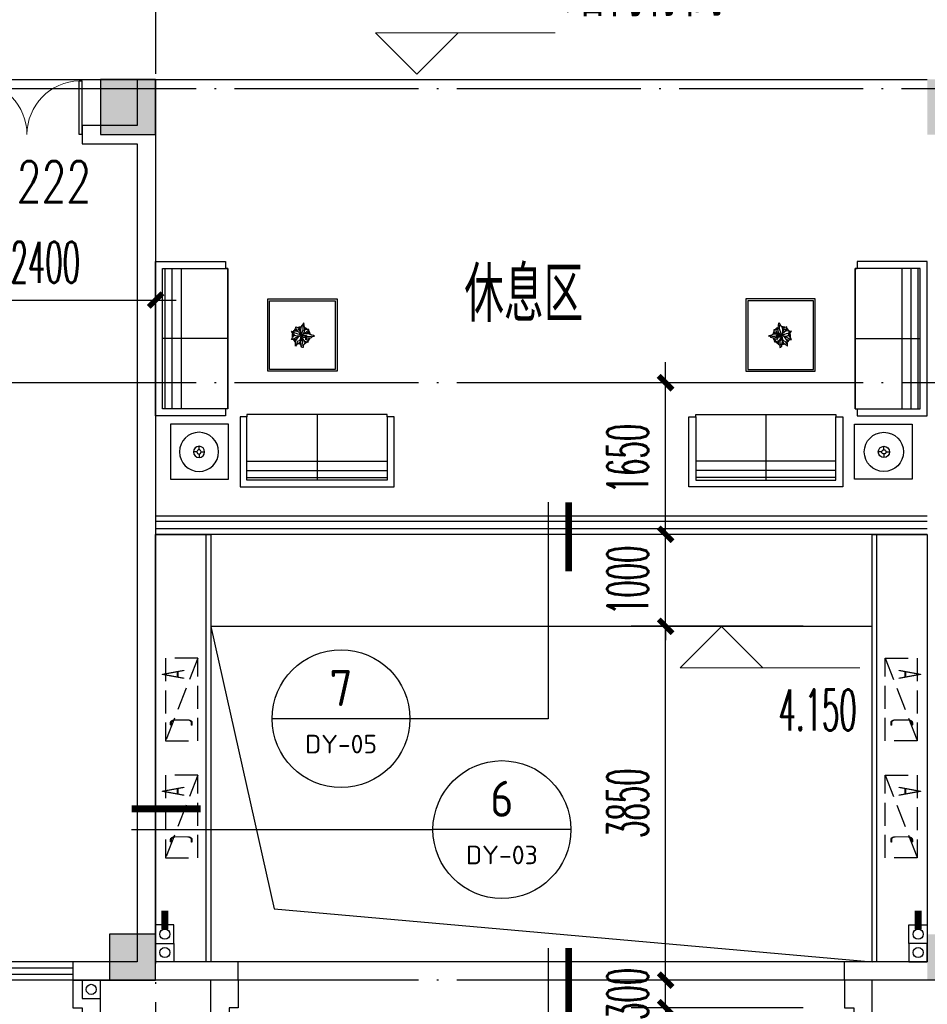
# Model space of a CAD drawing. Extents: x 1779708 to 7299578, y -1121471 to 88434.
# Tile 263 of 656: x 4481338 to 4491217, y -974106 to -963393. Entities that reach past the tile are written whole.
import ezdxf
from ezdxf.enums import TextEntityAlignment as Align

# ---------------------------------------------------------------- set-up
doc = ezdxf.new("R2010")
doc.units = 0
doc.header["$LTSCALE"] = 1000
doc.header["$MEASUREMENT"] = 0
doc.linetypes.add('DASH', pattern=[0.35, 0.25, -0.1])
doc.linetypes.add('DOTE', pattern=[2.42, 2, -0.2, 0.02, -0.2])
doc.layers.get('0').update_dxf_attribs({"linetype": 'CONTINUOUS'})
doc.layers.get('Defpoints').update_dxf_attribs({"linetype": 'CONTINUOUS'})
for name, color, linetype in [('11111111111111111111111111111', 50, 'DASH'), ('DIM_IDEN', 3, 'CONTINUOUS'), ('DIM_污水', 3, 'CONTINUOUS'), ('DOTE', 1, 'DOTE'), ('FUR', 9, 'CONTINUOUS'), ('P_PS_DIM', 1, 'CONTINUOUS'), ('PIPE-雨水', 4, 'CONTINUOUS'), ('PUB_DIM', 3, 'CONTINUOUS'), ('PUB_TEXT', 7, 'CONTINUOUS'), ('SPACE', 7, 'CONTINUOUS'), ('WALL', 255, 'CONTINUOUS'), ('WINDOW', 2, 'CONTINUOUS'), ('WINDOW_TEXT', 7, 'CONTINUOUS'), ('修改', 6, 'CONTINUOUS'), ('墙柱', 2, 'CONTINUOUS'), ('室外构件', 4, 'CONTINUOUS'), ('栏杆', 6, 'CONTINUOUS'), ('看线', 3, 'CONTINUOUS'), ('空调机位表示', 70, 'CONTINUOUS'), ('道路', 33, 'CONTINUOUS')]:
    doc.layers.add(name, color=color, linetype=linetype)
doc.layers.add('DIM_ELEV', color=3, linetype='CONTINUOUS', lineweight=13)
doc.styles.add('_TCH_DIM', font='SIMPLEX.shx', dxfattribs={"width": 0.7, "bigfont": 'GBCBIG.shx'})
doc.styles.add('_TCH_DIM_T3', font='SIMPLEX.shx', dxfattribs={"width": 0.494118, "bigfont": 'GBCBIG.shx'})
doc.styles.add('_TCH_SPACE', font='SIMPLEX', dxfattribs={"height": 5, "bigfont": 'GBCBIG'})
doc.styles.add('_TCH_WINDOW', font='SIMPLEX', dxfattribs={"height": 3.5, "bigfont": 'GBCBIG'})
doc.styles.get("Standard").update_dxf_attribs({"font": 'GBENOR', "bigfont": 'GBCBIG'})
doc.dimstyles.new('_TCH_ARCH&&150', dxfattribs={"dimtxt": 446.25, "dimasz": 150, "dimexe": 375, "dimexo": 450, "dimgap": 189.375, "dimtad": 1, "dimdec": 0, "dimzin": 0, "dimdsep": 46, "dimtxsty": '_TCH_DIM_T3', "dimblk": 'ARCHTICK', "dimcen": 0.09, "dimdle": 225, "dimclrt": 7, "dimazin": 2, "dimtfac": 1, "dimtdec": 0, "dimtix": 1, "dimtmove": 2, "dimatfit": 3, "dimfxl": 250, "dimtolj": 1, "dimtzin": 0, "dimarcsym": 0})

# ---------------------------------------------------------------- blocks, each defined once
blk = doc.blocks.new('A$C159220C3')
at = {"layer": 'DOTE'}
for p, q in [((42800, 149200), (42800, 7200)), ((86800, 105900), (7200, 105900)), ((86800, 102700), (7200, 102700)), ((86800, 96200), (7200, 96200))]:
    blk.add_line(p, q, dxfattribs=at)
blk = doc.blocks.new('A$C46E9187A')
at = {"layer": '空调机位表示', "linetype": 'DASH'}
blk.add_lwpolyline([(0, 0), (0, 350), (900, 350), (900, 0)], close=True, dxfattribs=at)
blk.add_lwpolyline([(0, 0), (900, 350)], dxfattribs=at)
at = {"layer": '空调机位表示', "width": 0.6}
for s, p in [('A', (118, 145)), ('C', (651, 55))]:
    blk.add_text(s, height=250, dxfattribs=at).set_placement(p)
blk = doc.blocks.new('a1')
at = {"layer": '11111111111111111111111111111'}
for p, q in [((59122, 49136), (59122, 48936)), ((59322, 49136), (59122, 49136)), ((59322, 48936), (59322, 49136)), ((59122, 48936), (59322, 48936))]:
    blk.add_line(p, q, dxfattribs=at)
blk = doc.blocks.new('$WINLIB2D$00000001')
at = {"color": 0}
for points in [[(-0.5, 0.5), (-0.5, -0.5)], [(-0.5, 0.5), (0.5, 0.5)], [(0.5, -0.5), (0.5, 0.5)], [(0.5, 0.1667), (-0.5, 0.1667)], [(0.5, -0.1667), (-0.5, -0.1667)], [(-0.5, -0.5), (0.5, -0.5)]]:
    blk.add_lwpolyline(points, dxfattribs=at)
blk = doc.blocks.new('$plan$00002595')
at = {"layer": 'FUR'}
for p, q in [((2519, 1538), (995, 1538)), ((995, 1538), (995, 852)), ((995, 1512), (2519, 1512)), ((1757, 826), (1757, 1538)), ((2519, 852), (2519, 1538)), ((995, 1436), (2519, 1436)), ((473, 1255), (473, 1293)), ((995, 1334), (2519, 1334)), ((450, 1232), (412, 1232)), ((473, 1210), (473, 1171)), ((496, 1232), (534, 1232)), ((76, 762), (76, -762)), ((762, 762), (76, 762)), ((102, -762), (102, 762)), ((178, -762), (178, 762)), ((279, -762), (279, 762)), ((1955, 335), (1240, 335)), ((1240, 335), (1240, -413)), ((1955, -413), (1955, 335)), ((787, 0), (76, 0)), ((1495, 11), (1480, 9)), ((1480, 9), (1486, -6)), ((1491, 4), (1517, -7)), ((1508, 13), (1495, 11)), ((1523, 13), (1508, 13)), ((1535, 69), (1523, 82)), ((1523, 82), (1523, 66)), ((1523, 66), (1524, 28)), ((1541, 3), (1523, 13)), ((1524, 28), (1536, 7)), ((1557, 53), (1535, 69)), ((1540, 40), (1535, 55)), ((1536, 7), (1549, -8)), ((1542, 34), (1540, 40)), ((1550, 27), (1542, 34)), ((1563, 22), (1550, 27)), ((1568, 42), (1557, 53)), ((1575, 9), (1563, 22)), ((1581, 28), (1568, 42)), ((1579, -11), (1575, 9)), ((1580, 43), (1578, 34)), ((1582, 63), (1580, 43)), ((1587, 10), (1581, 28)), ((1585, 81), (1582, 63)), ((1593, 94), (1585, 81)), ((1597, 18), (1587, 2)), ((1591, -21), (1587, 10)), ((1590, -13), (1600, 3)), ((1604, 98), (1593, 94)), ((1596, 74), (1600, 51)), ((1602, 38), (1597, 18)), ((1600, 51), (1602, 38)), ((1600, 3), (1612, 21)), ((1605, 95), (1604, 98)), ((1607, 79), (1605, 95)), ((1610, 69), (1607, 79)), ((1619, 59), (1610, 69)), ((1612, 21), (1633, 30)), ((1615, 22), (1620, 32)), ((1623, 48), (1619, 59)), ((1620, 32), (1623, 48)), ((1630, 5), (1633, 14)), ((1630, -8), (1630, 5)), ((1633, 30), (1650, 33)), ((1646, 6), (1642, -14)), ((1653, 24), (1646, 6)), ((1650, 33), (1666, 36)), ((1666, 36), (1653, 24)), ((1491, -64), (1478, -80)), ((1478, -80), (1501, -79)), ((1486, -6), (1489, -14)), ((1489, -14), (1503, -31)), ((1504, -48), (1491, -64)), ((1516, -61), (1495, -75)), ((1501, -79), (1519, -84)), ((1503, -31), (1513, -34)), ((1514, -35), (1504, -48)), ((1527, -30), (1514, -35)), ((1532, -57), (1516, -61)), ((1517, -7), (1528, -11)), ((1519, -84), (1539, -81)), ((1544, -26), (1527, -30)), ((1528, -11), (1558, -26)), ((1531, -105), (1528, -129)), ((1540, -87), (1531, -105)), ((1551, -48), (1532, -57)), ((1539, -81), (1557, -75)), ((1548, -79), (1540, -87)), ((1563, -27), (1544, -26)), ((1558, -98), (1544, -105)), ((1549, -8), (1559, -24)), ((1566, -44), (1551, -48)), ((1557, -75), (1565, -64)), ((1566, -88), (1558, -98)), ((1559, -24), (1580, -35)), ((1562, -110), (1576, -97)), ((1565, -64), (1576, -55)), ((1581, -33), (1566, -44)), ((1574, -75), (1566, -88)), ((1576, -70), (1579, -50)), ((1576, -55), (1578, -51)), ((1576, -96), (1576, -70)), ((1580, -116), (1576, -96)), ((1587, -32), (1579, -11)), ((1579, -50), (1585, -30)), ((1580, -35), (1587, -32)), ((1585, -30), (1605, -48)), ((1585, -32), (1596, -66)), ((1587, -34), (1591, -21)), ((1589, -32), (1598, -21)), ((1589, -35), (1589, -32)), ((1605, -33), (1589, -35)), ((1591, -35), (1618, -36)), ((1596, -66), (1607, -95)), ((1598, -21), (1612, -13)), ((1619, -50), (1602, -46)), ((1616, -27), (1605, -33)), ((1605, -48), (1622, -77)), ((1607, -95), (1608, -113)), ((1630, -64), (1611, -59)), ((1612, -13), (1625, -15)), ((1631, -27), (1616, -27)), ((1618, -36), (1640, -35)), ((1634, -51), (1619, -50)), ((1622, -77), (1625, -115)), ((1637, -100), (1623, -92)), ((1625, -15), (1630, -8)), ((1642, -71), (1630, -64)), ((1642, -14), (1631, -27)), ((1669, -51), (1634, -51)), ((1650, -101), (1637, -100)), ((1640, -13), (1656, -9)), ((1640, -35), (1650, -26)), ((1640, -52), (1653, -60)), ((1649, -82), (1642, -71)), ((1654, -88), (1649, -82)), ((1650, -26), (1659, -24)), ((1668, -101), (1650, -101)), ((1653, -60), (1666, -76)), ((1656, -9), (1679, -6)), ((1659, -24), (1684, -22)), ((1666, -76), (1667, -90)), ((1667, -90), (1668, -101)), ((1693, -42), (1669, -51)), ((1679, -6), (1698, -12)), ((1684, -22), (1699, -29)), ((1718, -34), (1693, -42)), ((1698, -12), (1707, -24)), ((1707, -24), (1719, -27)), ((1730, -28), (1718, -34)), ((1719, -27), (1730, -28)), ((1528, -129), (1537, -126)), ((1537, -126), (1552, -123)), ((1552, -123), (1562, -110)), ((1589, -139), (1580, -116)), ((1600, -152), (1589, -139)), ((1615, -171), (1600, -152)), ((1608, -113), (1605, -135)), ((1605, -135), (1608, -145)), ((1619, -144), (1615, -171)), ((1625, -115), (1619, -144)), ((1240, -413), (1955, -413)), ((76, -762), (762, -762))]:
    blk.add_line(p, q, dxfattribs=at)
for points in [[(2519, 852), (2519, 826), (995, 826), (995, 852), (919, 852), (919, 1614), (2596, 1614), (2596, 852)], [(792, 930), (164, 930), (164, 1530), (792, 1530)], [(787, 762), (762, 762), (762, 838), (0, 838), (0, -838), (762, -838), (762, -762), (787, -762)], [(787, 762), (787, 762), (787, -762), (762, -762), (787, -762)], [(1975, -433), (1975, 355), (1220, 355), (1220, -433)]]:
    blk.add_lwpolyline(points, close=True, dxfattribs=at)
for radius in [213, 61, 22.9]:
    blk.add_circle((473, 1232), radius, dxfattribs=at)
for radius, start, end in [(96, 130.6606, 151.3393), (88, 135.0835, 147.5023), (96, 92.503, 110.4563), (88, 93.2699, 107.4002), (96, 44.8021, 69.1804), (88, 48.4756, 65.3347), (88, 17.9864, 40.5771), (96, 17.123, 40.9816), (96, 169.7038, 196.1281), (88, 174.1886, 192.4028), (96, 208.3455, 234.4541), (88, 213.3868, 232.0756), (96, 292.9768, 315.8473), (88, 296.2761, 311.1349), (88, 332.6899, 349.5345), (96, 326.9563, 352.295), (96, 248.5862, 269.7442), (88, 250.6559, 267.5058)]:
    blk.add_arc((1586, -34), radius, start, end, dxfattribs=at)
blk = doc.blocks.new('_ArchTick')
at = {"color": 0, "linetype": 'ByBlock', "const_width": 0.4}
blk.add_lwpolyline([(-0.5, -0.5), (0.5, 0.5)], dxfattribs=at)
blk = doc.blocks.new('*D5024')
at = {"layer": 'Defpoints', "color": 0, "transparency": 16777216}
for p in [(4488369, -973843), (4490317, -973843), (4490317, -974143)]:
    blk.add_point(p, dxfattribs=at)
at = {"layer": 'PUB_DIM', "color": 0, "lineweight": -2, "transparency": 16777216}
for p, q in [((4488369, -973843), (4488369, -973693)), ((4489867, -973843), (4487994, -973843)), ((4488369, -974143), (4488369, -973843)), ((4489867, -974143), (4487994, -974143)), ((4488369, -974143), (4488369, -974293))]:
    blk.add_line(p, q, dxfattribs=at)
at = {"layer": 'PUB_DIM', "color": 0, "lineweight": -2, "transparency": 16777216, "xscale": 150, "yscale": 150, "zscale": 150}
for p, rotation in [((4488369, -973843), 270), ((4488369, -974143), 90)]:
    blk.add_blockref('_ArchTick', p, dxfattribs=dict(at, rotation=rotation))
at = {"layer": 'PUB_DIM', "color": 7, "transparency": 16777216, "insert": (4487956, -973993), "char_height": 446.2, "attachment_point": 5, "rotation": 90, "style": '_TCH_DIM_T3'}
blk.add_mtext('\\A1;300', dxfattribs=at)
blk = doc.blocks.new('*D5025')
at = {"layer": 'Defpoints', "color": 0, "transparency": 16777216}
for p in [(4488369, -969993), (4490317, -969993), (4490317, -973843)]:
    blk.add_point(p, dxfattribs=at)
at = {"layer": 'PUB_DIM', "color": 0, "lineweight": -2, "transparency": 16777216}
for p, q in [((4488369, -974068), (4488369, -969768)), ((4489867, -969993), (4487994, -969993)), ((4489867, -973843), (4487994, -973843))]:
    blk.add_line(p, q, dxfattribs=at)
at = {"layer": 'PUB_DIM', "color": 0, "lineweight": -2, "transparency": 16777216, "xscale": 150, "yscale": 150, "zscale": 150}
for p, rotation in [((4488369, -969993), 90), ((4488369, -973843), 270)]:
    blk.add_blockref('_ArchTick', p, dxfattribs=dict(at, rotation=rotation))
at = {"layer": 'PUB_DIM', "color": 7, "transparency": 16777216, "insert": (4487956, -971918), "char_height": 446.2, "attachment_point": 5, "rotation": 90, "style": '_TCH_DIM_T3'}
blk.add_mtext('\\A1;3850', dxfattribs=at)
blk = doc.blocks.new('*D5026')
at = {"layer": 'Defpoints', "color": 0, "transparency": 16777216}
for p in [(4488369, -968993), (4490317, -968993), (4490317, -969993)]:
    blk.add_point(p, dxfattribs=at)
at = {"layer": 'PUB_DIM', "color": 0, "lineweight": -2, "transparency": 16777216}
for p, q in [((4488369, -968993), (4488369, -968843)), ((4489867, -968993), (4487994, -968993)), ((4488369, -969993), (4488369, -968993)), ((4489867, -969993), (4487994, -969993)), ((4488369, -969993), (4488369, -970143))]:
    blk.add_line(p, q, dxfattribs=at)
at = {"layer": 'PUB_DIM', "color": 0, "lineweight": -2, "transparency": 16777216, "xscale": 150, "yscale": 150, "zscale": 150}
for p, rotation in [((4488369, -968993), 270), ((4488369, -969993), 90)]:
    blk.add_blockref('_ArchTick', p, dxfattribs=dict(at, rotation=rotation))
at = {"layer": 'PUB_DIM', "color": 7, "transparency": 16777216, "insert": (4487956, -969493), "char_height": 446.2, "attachment_point": 5, "rotation": 90, "style": '_TCH_DIM_T3'}
blk.add_mtext('\\A1;1000', dxfattribs=at)
blk = doc.blocks.new('*D5027')
at = {"layer": 'Defpoints', "color": 0, "transparency": 16777216}
for p in [(4488369, -967343), (4490317, -967343), (4490317, -968993)]:
    blk.add_point(p, dxfattribs=at)
at = {"layer": 'PUB_DIM', "color": 0, "lineweight": -2, "transparency": 16777216}
for p, q in [((4488369, -969218), (4488369, -967118)), ((4489867, -967343), (4487994, -967343)), ((4489867, -968993), (4487994, -968993))]:
    blk.add_line(p, q, dxfattribs=at)
at = {"layer": 'PUB_DIM', "color": 0, "lineweight": -2, "transparency": 16777216, "xscale": 150, "yscale": 150, "zscale": 150}
for p, rotation in [((4488369, -967343), 90), ((4488369, -968993), 270)]:
    blk.add_blockref('_ArchTick', p, dxfattribs=dict(at, rotation=rotation))
at = {"layer": 'PUB_DIM', "color": 7, "transparency": 16777216, "insert": (4487956, -968168), "char_height": 446.2, "attachment_point": 5, "rotation": 90, "style": '_TCH_DIM_T3'}
blk.add_mtext('\\A1;1650', dxfattribs=at)
blk = doc.blocks.new('$DorLib2D$00000002')
for p, q in [((-0.5, 0), (-0.5, 0.4875)), ((-0.475, 0.4875), (-0.5, 0.4875)), ((-0.475, 0), (-0.475, 0.4875)), ((0.475, 0), (0.475, 0.4875)), ((0.475, 0.4875), (0.5, 0.4875)), ((0.5, 0), (0.5, 0.4875)), ((-0.5, 0), (-0.475, 0)), ((0.5, 0), (0.475, 0))]:
    blk.add_line(p, q)
at = {"lineweight": 13}
for centre, start, end in [((-0.4875, 0), 0, 88.53072), ((0.4875, 0), 91.46928, 180)]:
    blk.add_arc(centre, 0.4875, start, end, dxfattribs=at)
blk = doc.blocks.new('*D6671')
at = {"layer": 'Defpoints', "color": 0, "transparency": 16777216}
for p in [(4480417, -964743), (4482817, -964743), (4482817, -966443)]:
    blk.add_point(p, dxfattribs=at)
at = {"layer": 'PUB_DIM', "color": 0, "lineweight": -2, "transparency": 16777216}
for p, q in [((4480417, -965193), (4480417, -966818)), ((4482817, -965193), (4482817, -966818)), ((4480192, -966443), (4483042, -966443))]:
    blk.add_line(p, q, dxfattribs=at)
at = {"layer": 'PUB_DIM', "color": 0, "lineweight": -2, "transparency": 16777216, "xscale": 150, "yscale": 150, "zscale": 150, "rotation": 180}
blk.add_blockref('_ArchTick', (4480417, -966443), dxfattribs=at)
at = {"layer": 'PUB_DIM', "color": 0, "lineweight": -2, "transparency": 16777216, "xscale": 150, "yscale": 150, "zscale": 150}
blk.add_blockref('_ArchTick', (4482817, -966443), dxfattribs=at)
at = {"layer": 'PUB_DIM', "color": 7, "transparency": 16777216, "insert": (4481617, -966031), "char_height": 446.2, "attachment_point": 5, "style": '_TCH_DIM_T3'}
blk.add_mtext('\\A1;2400', dxfattribs=at)

msp = doc.modelspace()

# ---------------------------------------------------------------- hatches: boundary and pattern name
at = {"layer": '墙柱'}
h = msp.add_hatch(color=256, dxfattribs=at)
h.paths.add_polyline_path([(4476347.1, -937943.3), (4476347.1, -938243.3), (4475447.1, -938243.3), (4475447.1, -937943.3)])
h.paths.add_polyline_path([(4474277.1, -935643.3), (4474877.1, -935643.3), (4474877.1, -936043.3), (4474277.1, -936043.3)])
h.paths.add_polyline_path([(4524317.1, -1005043.3), (4524917.1, -1005043.3), (4524917.1, -1005643.3), (4524317.1, -1005643.3)])
h.paths.add_polyline_path([(4516217.1, -1005043.3), (4516817.1, -1005043.3), (4516817.1, -1005643.3), (4516217.1, -1005643.3)])
h.paths.add_polyline_path([(4524317.1, -995843.3), (4524917.1, -995843.3), (4524917.1, -996443.3), (4524317.1, -996443.3)])
h.paths.add_polyline_path([(4516217.1, -995843.3), (4516817.1, -995843.3), (4516817.1, -996443.3), (4516217.1, -996443.3)])
h.paths.add_polyline_path([(4524317.1, -987243.3), (4524917.1, -987243.3), (4524917.1, -987843.3), (4524317.1, -987843.3)])
h.paths.add_polyline_path([(4516217.1, -987243.3), (4516817.1, -987243.3), (4516817.1, -987843.3), (4516217.1, -987843.3)])
h.paths.add_polyline_path([(4524317.1, -978043.3), (4524917.1, -978043.3), (4524917.1, -978643.3), (4524317.1, -978643.3)])
h.paths.add_polyline_path([(4516217.1, -978043.3), (4516817.1, -978043.3), (4516817.1, -978643.3), (4516217.1, -978643.3)])
h.paths.add_polyline_path([(4449717.1, -973843.3), (4450217.1, -973843.3), (4450217.1, -973343.3), (4449717.1, -973343.3)])
h.paths.add_polyline_path([(4449717.1, -967593.3), (4450217.1, -967593.3), (4450217.1, -967093.3), (4449717.1, -967093.3)])
h.paths.add_polyline_path([(4449717.1, -961043.3), (4450217.1, -961043.3), (4450217.1, -960543.3), (4449717.1, -960543.3)])
h.paths.add_polyline_path([(4524117.1, -932143.3), (4524817.1, -932143.3), (4524817.1, -932643.3), (4524117.1, -932643.3)])
h.paths.add_polyline_path([(4474067.1, -964543.3), (4474767.1, -964543.3), (4474767.1, -964043.3), (4474067.1, -964043.3)])
h.paths.add_polyline_path([(4516067.1, -932143.3), (4516767.1, -932143.3), (4516767.1, -932643.3), (4516067.1, -932643.3)])
h.paths.add_polyline_path([(4474067.1, -932143.3), (4474767.1, -932143.3), (4474767.1, -932643.3), (4474067.1, -932643.3)])
h.paths.add_polyline_path([(4449717.1, -955193.3), (4450217.1, -955193.3), (4450217.1, -954693.3), (4449717.1, -954693.3)])
h.paths.add_polyline_path([(4503717.1, -922843.3), (4504217.1, -922843.3), (4504217.1, -923343.3), (4503717.1, -923343.3)])
h.paths.add_polyline_path([(4465817.1, -973843.3), (4466317.1, -973843.3), (4466317.1, -973343.3), (4465817.1, -973343.3)])
h.paths.add_polyline_path([(4474117.1, -973843.3), (4474717.1, -973843.3), (4474717.1, -973343.3), (4474117.1, -973343.3)])
h.paths.add_polyline_path([(4491217.1, -964643.3), (4491817.1, -964643.3), (4491817.1, -964043.3), (4491217.1, -964043.3)])
h.paths.add_polyline_path([(4507717.1, -955843.3), (4508317.1, -955843.3), (4508317.1, -955243.3), (4507717.1, -955243.3)])
h.paths.add_polyline_path([(4462217.1, -967693.3), (4462717.1, -967693.3), (4462717.1, -966993.3), (4462217.1, -966993.3)])
h.paths.add_polyline_path([(4515917.1, -959943.3), (4516417.1, -959943.3), (4516417.1, -959443.3), (4515917.1, -959443.3)])
h.paths.add_polyline_path([(4465717.1, -935643.3), (4466317.1, -935643.3), (4466317.1, -936143.3), (4465717.1, -936143.3)])
h.paths.add_polyline_path([(4469917.1, -942243.3), (4470417.1, -942243.3), (4470417.1, -942743.3), (4469917.1, -942743.3)])
h.paths.add_polyline_path([(4469917.1, -948843.3), (4470417.1, -948843.3), (4470417.1, -949343.3), (4469917.1, -949343.3)])
h.paths.add_polyline_path([(4462217.1, -954593.3), (4462717.1, -954593.3), (4462717.1, -955293.3), (4462217.1, -955293.3)])
h.paths.add_polyline_path([(4469917.1, -961043.3), (4470417.1, -961043.3), (4470417.1, -960543.3), (4469917.1, -960543.3)])
h.paths.add_polyline_path([(4462217.1, -973843.3), (4462717.1, -973843.3), (4462717.1, -973343.3), (4462217.1, -973343.3)])
h.paths.add_polyline_path([(4504117.1, -947343.3), (4503617.1, -947343.3), (4503617.1, -947843.3), (4504117.1, -947843.3)])
h.paths.add_polyline_path([(4524117.1, -964543.3), (4524817.1, -964543.3), (4524817.1, -964043.3), (4524117.1, -964043.3)])
h.paths.add_polyline_path([(4457617.1, -935643.3), (4458117.1, -935643.3), (4458117.1, -936143.3), (4457617.1, -936143.3)])
h.paths.add_polyline_path([(4516067.1, -947243.3), (4516767.1, -947243.3), (4516767.1, -947843.3), (4516067.1, -947843.3)])
h.paths.add_polyline_path([(4524117.1, -947843.3), (4524817.1, -947843.3), (4524817.1, -947243.3), (4524117.1, -947243.3)])
h.paths.add_polyline_path([(4507717.1, -947843.3), (4508317.1, -947843.3), (4508317.1, -947243.3), (4507717.1, -947243.3)])
h.paths.add_polyline_path([(4515917.1, -955743.3), (4516417.1, -955743.3), (4516417.1, -955243.3), (4515917.1, -955243.3)])
h.paths.add_polyline_path([(4503617.1, -955743.3), (4504117.1, -955743.3), (4504117.1, -955243.3), (4503617.1, -955243.3)])
h.paths.add_polyline_path([(4499367.1, -935643.3), (4499867.1, -935643.3), (4499867.1, -936143.3), (4499367.1, -936143.3)])
h.paths.add_polyline_path([(4495417.1, -973843.3), (4495917.1, -973843.3), (4495917.1, -973343.3), (4495417.1, -973343.3)])
h.paths.add_polyline_path([(4491717.1, -961043.3), (4491217.1, -961043.3), (4491217.1, -960543.3), (4491717.1, -960543.3)])
h.paths.add_polyline_path([(4491717.1, -973843.3), (4491217.1, -973843.3), (4491217.1, -973343.3), (4491717.1, -973343.3)])
h.paths.add_polyline_path([(4474117.1, -961043.3), (4474617.1, -961043.3), (4474617.1, -960543.3), (4474117.1, -960543.3)])
h.paths.add_polyline_path([(4469917.1, -954693.3), (4470417.1, -954693.3), (4470417.1, -955193.3), (4469917.1, -955193.3)])
h.paths.add_polyline_path([(4462217.1, -960343.3), (4462717.1, -960343.3), (4462717.1, -961043.3), (4462217.1, -961043.3)])
h.paths.add_polyline_path([(4465717.1, -948843.3), (4466317.1, -948843.3), (4466317.1, -949343.3), (4465717.1, -949343.3)])
h.paths.add_polyline_path([(4457317.1, -948843.3), (4457917.1, -948843.3), (4457917.1, -949343.3), (4457317.1, -949343.3)])
h.paths.add_polyline_path([(4449717.1, -948843.3), (4450217.1, -948843.3), (4450217.1, -949343.3), (4449717.1, -949343.3)])
h.paths.add_polyline_path([(4465717.1, -942143.3), (4466317.1, -942143.3), (4466317.1, -942743.3), (4465717.1, -942743.3)])
h.paths.add_polyline_path([(4457617.1, -942143.3), (4458117.1, -942143.3), (4458117.1, -942743.3), (4457617.1, -942743.3)])
h.paths.add_polyline_path([(4524117.1, -961343.3), (4524817.1, -961343.3), (4524817.1, -960843.3), (4524117.1, -960843.3)])
h.paths.add_polyline_path([(4524317.1, -973843.3), (4524817.1, -973843.3), (4524817.1, -973343.3), (4524317.1, -973343.3)])
h.paths.add_polyline_path([(4516067.1, -964743.3), (4516767.1, -964743.3), (4516767.1, -964043.3), (4516067.1, -964043.3)])
h.paths.add_polyline_path([(4516017.1, -973843.3), (4516817.1, -973843.3), (4516817.1, -973343.3), (4516017.1, -973343.3)])
h.paths.add_polyline_path([(4507667.1, -964743.3), (4508367.1, -964743.3), (4508367.1, -964043.3), (4507667.1, -964043.3)])
h.paths.add_polyline_path([(4507717.1, -973843.3), (4508317.1, -973843.3), (4508317.1, -973343.3), (4507717.1, -973343.3)])
h.paths.add_polyline_path([(4499367.1, -961043.3), (4499867.1, -961043.3), (4499867.1, -960543.3), (4499367.1, -960543.3)])
h.paths.add_polyline_path([(4499267.1, -964543.3), (4499967.1, -964543.3), (4499967.1, -964043.3), (4499267.1, -964043.3)])
h.paths.add_polyline_path([(4499367.1, -973843.3), (4499867.1, -973843.3), (4499867.1, -973343.3), (4499367.1, -973343.3)])
h.paths.add_polyline_path([(4482317.1, -961043.3), (4482817.1, -961043.3), (4482817.1, -960543.3), (4482317.1, -960543.3)])
h.paths.add_polyline_path([(4482217.1, -964643.3), (4482817.1, -964643.3), (4482817.1, -964043.3), (4482217.1, -964043.3)])
h.paths.add_polyline_path([(4465717.1, -964643.3), (4466317.1, -964643.3), (4466317.1, -964043.3), (4465717.1, -964043.3)])
h.paths.add_polyline_path([(4482317.1, -973843.3), (4482817.1, -973843.3), (4482817.1, -973343.3), (4482317.1, -973343.3)])
h.paths.add_polyline_path([(4516067.1, -935643.3), (4516767.1, -935643.3), (4516767.1, -936243.3), (4516067.1, -936243.3)])
h.paths.add_polyline_path([(4524117.1, -922843.3), (4524817.1, -922843.3), (4524817.1, -923343.3), (4524117.1, -923343.3)])
h.paths.add_polyline_path([(4516117.1, -922843.3), (4516717.1, -922843.3), (4516717.1, -923343.3), (4516117.1, -923343.3)])
h.paths.add_polyline_path([(4507717.1, -935643.3), (4508317.1, -935643.3), (4508317.1, -936243.3), (4507717.1, -936243.3)])
h.paths.add_polyline_path([(4507667.1, -932143.3), (4508367.1, -932143.3), (4508367.1, -932643.3), (4507667.1, -932643.3)])
h.paths.add_polyline_path([(4507767.1, -922843.3), (4508267.1, -922843.3), (4508267.1, -923343.3), (4507767.1, -923343.3)])
h.paths.add_polyline_path([(4499317.1, -932043.3), (4499917.1, -932043.3), (4499917.1, -932643.3), (4499317.1, -932643.3)])
h.paths.add_polyline_path([(4499317.1, -922843.3), (4499917.1, -922843.3), (4499917.1, -923343.3), (4499317.1, -923343.3)])
h.paths.add_polyline_path([(4491217.1, -935643.3), (4491717.1, -935643.3), (4491717.1, -936143.3), (4491217.1, -936143.3)])
h.paths.add_polyline_path([(4491217.1, -932043.3), (4491817.1, -932043.3), (4491817.1, -932643.3), (4491217.1, -932643.3)])
h.paths.add_polyline_path([(4482317.1, -935643.3), (4482817.1, -935643.3), (4482817.1, -936143.3), (4482317.1, -936143.3)])
h.paths.add_polyline_path([(4482217.1, -932043.3), (4482817.1, -932043.3), (4482817.1, -932643.3), (4482217.1, -932643.3)])
h.paths.add_polyline_path([(4449217.1, -935343.3), (4449917.1, -935343.3), (4449917.1, -935843.3), (4449217.1, -935843.3)])
h.paths.add_polyline_path([(4449217.1, -932143.3), (4449917.1, -932143.3), (4449917.1, -932643.3), (4449217.1, -932643.3)])
h.paths.add_polyline_path([(4457267.1, -932143.3), (4457967.1, -932143.3), (4457967.1, -932643.3), (4457267.1, -932643.3)])
h.paths.add_polyline_path([(4465717.1, -932043.3), (4466317.1, -932043.3), (4466317.1, -932643.3), (4465717.1, -932643.3)])
h.paths.add_polyline_path([(4491217.1, -922843.3), (4491717.1, -922843.3), (4491717.1, -923343.3), (4491217.1, -923343.3)])
h.paths.add_polyline_path([(4482317.1, -922843.3), (4482817.1, -922843.3), (4482817.1, -923343.3), (4482317.1, -923343.3)])
h.paths.add_polyline_path([(4474117.1, -922843.3), (4474717.1, -922843.3), (4474717.1, -923343.3), (4474117.1, -923343.3)])
h.paths.add_polyline_path([(4465717.1, -922843.3), (4466317.1, -922843.3), (4466317.1, -923343.3), (4465717.1, -923343.3)])
h.paths.add_polyline_path([(4457267.1, -922843.3), (4457967.1, -922843.3), (4457967.1, -923343.3), (4457267.1, -923343.3)])
h.paths.add_polyline_path([(4449217.1, -922843.3), (4449717.1, -922843.3), (4449717.1, -923343.3), (4449217.1, -923343.3)])
h.paths.add_polyline_path([(4524117.1, -935643.3), (4524817.1, -935643.3), (4524817.1, -936243.3), (4524117.1, -936243.3)])
h.paths.add_polyline_path([(4449717.1, -1009843.3), (4450217.1, -1009843.3), (4450217.1, -1010343.3), (4449717.1, -1010343.3)])
h.paths.add_polyline_path([(4449717.1, -1016093.3), (4450217.1, -1016093.3), (4450217.1, -1016593.3), (4449717.1, -1016593.3)])
h.paths.add_polyline_path([(4449717.1, -1022643.3), (4450217.1, -1022643.3), (4450217.1, -1023143.3), (4449717.1, -1023143.3)])
h.paths.add_polyline_path([(4524117.1, -1051543.3), (4524817.1, -1051543.3), (4524817.1, -1051043.3), (4524117.1, -1051043.3)])
h.paths.add_polyline_path([(4474067.1, -1019143.3), (4474767.1, -1019143.3), (4474767.1, -1019643.3), (4474067.1, -1019643.3)])
h.paths.add_polyline_path([(4516067.1, -1051543.3), (4516767.1, -1051543.3), (4516767.1, -1051043.3), (4516067.1, -1051043.3)])
h.paths.add_polyline_path([(4474067.1, -1051543.3), (4474767.1, -1051543.3), (4474767.1, -1051043.3), (4474067.1, -1051043.3)])
h.paths.add_polyline_path([(4449717.1, -1028493.3), (4450217.1, -1028493.3), (4450217.1, -1028993.3), (4449717.1, -1028993.3)])
h.paths.add_polyline_path([(4476347.1, -1045743.3), (4476347.1, -1045443.3), (4475447.1, -1045443.3), (4475447.1, -1045743.3)])
h.paths.add_polyline_path([(4503717.1, -1060843.3), (4504217.1, -1060843.3), (4504217.1, -1060343.3), (4503717.1, -1060343.3)])
h.paths.add_polyline_path([(4465817.1, -1009843.3), (4466317.1, -1009843.3), (4466317.1, -1010343.3), (4465817.1, -1010343.3)])
h.paths.add_polyline_path([(4474117.1, -1009843.3), (4474717.1, -1009843.3), (4474717.1, -1010343.3), (4474117.1, -1010343.3)])
h.paths.add_polyline_path([(4491217.1, -1019043.3), (4491817.1, -1019043.3), (4491817.1, -1019643.3), (4491217.1, -1019643.3)])
h.paths.add_polyline_path([(4507717.1, -1027843.3), (4508317.1, -1027843.3), (4508317.1, -1028443.3), (4507717.1, -1028443.3)])
h.paths.add_polyline_path([(4462217.1, -1015993.3), (4462717.1, -1015993.3), (4462717.1, -1016693.3), (4462217.1, -1016693.3)])
h.paths.add_polyline_path([(4515917.1, -1023743.3), (4516417.1, -1023743.3), (4516417.1, -1024243.3), (4515917.1, -1024243.3)])
h.paths.add_polyline_path([(4465717.1, -1048043.3), (4466317.1, -1048043.3), (4466317.1, -1047543.3), (4465717.1, -1047543.3)])
h.paths.add_polyline_path([(4469917.1, -1041443.3), (4470417.1, -1041443.3), (4470417.1, -1040943.3), (4469917.1, -1040943.3)])
h.paths.add_polyline_path([(4469917.1, -1034843.3), (4470417.1, -1034843.3), (4470417.1, -1034343.3), (4469917.1, -1034343.3)])
h.paths.add_polyline_path([(4462217.1, -1029093.3), (4462717.1, -1029093.3), (4462717.1, -1028393.3), (4462217.1, -1028393.3)])
h.paths.add_polyline_path([(4469917.1, -1022643.3), (4470417.1, -1022643.3), (4470417.1, -1023143.3), (4469917.1, -1023143.3)])
h.paths.add_polyline_path([(4462217.1, -1009843.3), (4462717.1, -1009843.3), (4462717.1, -1010343.3), (4462217.1, -1010343.3)])
h.paths.add_polyline_path([(4504117.1, -1036343.3), (4503617.1, -1036343.3), (4503617.1, -1035843.3), (4504117.1, -1035843.3)])
h.paths.add_polyline_path([(4524117.1, -1019143.3), (4524817.1, -1019143.3), (4524817.1, -1019643.3), (4524117.1, -1019643.3)])
h.paths.add_polyline_path([(4457617.1, -1048043.3), (4458117.1, -1048043.3), (4458117.1, -1047543.3), (4457617.1, -1047543.3)])
h.paths.add_polyline_path([(4516067.1, -1036443.3), (4516767.1, -1036443.3), (4516767.1, -1035843.3), (4516067.1, -1035843.3)])
h.paths.add_polyline_path([(4524117.1, -1035843.3), (4524817.1, -1035843.3), (4524817.1, -1036443.3), (4524117.1, -1036443.3)])
h.paths.add_polyline_path([(4507717.1, -1035843.3), (4508317.1, -1035843.3), (4508317.1, -1036443.3), (4507717.1, -1036443.3)])
h.paths.add_polyline_path([(4515917.1, -1027943.3), (4516417.1, -1027943.3), (4516417.1, -1028443.3), (4515917.1, -1028443.3)])
h.paths.add_polyline_path([(4503617.1, -1027943.3), (4504117.1, -1027943.3), (4504117.1, -1028443.3), (4503617.1, -1028443.3)])
h.paths.add_polyline_path([(4499367.1, -1048043.3), (4499867.1, -1048043.3), (4499867.1, -1047543.3), (4499367.1, -1047543.3)])
h.paths.add_polyline_path([(4495417.1, -1009843.3), (4495917.1, -1009843.3), (4495917.1, -1010343.3), (4495417.1, -1010343.3)])
h.paths.add_polyline_path([(4491717.1, -1022643.3), (4491217.1, -1022643.3), (4491217.1, -1023143.3), (4491717.1, -1023143.3)])
h.paths.add_polyline_path([(4491717.1, -1009843.3), (4491217.1, -1009843.3), (4491217.1, -1010343.3), (4491717.1, -1010343.3)])
h.paths.add_polyline_path([(4474117.1, -1022643.3), (4474617.1, -1022643.3), (4474617.1, -1023143.3), (4474117.1, -1023143.3)])
h.paths.add_polyline_path([(4469917.1, -1028993.3), (4470417.1, -1028993.3), (4470417.1, -1028493.3), (4469917.1, -1028493.3)])
h.paths.add_polyline_path([(4462217.1, -1023343.3), (4462717.1, -1023343.3), (4462717.1, -1022643.3), (4462217.1, -1022643.3)])
h.paths.add_polyline_path([(4465717.1, -1034843.3), (4466317.1, -1034843.3), (4466317.1, -1034343.3), (4465717.1, -1034343.3)])
h.paths.add_polyline_path([(4457317.1, -1034843.3), (4457917.1, -1034843.3), (4457917.1, -1034343.3), (4457317.1, -1034343.3)])
h.paths.add_polyline_path([(4449717.1, -1034843.3), (4450217.1, -1034843.3), (4450217.1, -1034343.3), (4449717.1, -1034343.3)])
h.paths.add_polyline_path([(4465717.1, -1041543.3), (4466317.1, -1041543.3), (4466317.1, -1040943.3), (4465717.1, -1040943.3)])
h.paths.add_polyline_path([(4457617.1, -1041543.3), (4458117.1, -1041543.3), (4458117.1, -1040943.3), (4457617.1, -1040943.3)])
h.paths.add_polyline_path([(4524117.1, -1022343.3), (4524817.1, -1022343.3), (4524817.1, -1022843.3), (4524117.1, -1022843.3)])
h.paths.add_polyline_path([(4524317.1, -1009843.3), (4524817.1, -1009843.3), (4524817.1, -1010343.3), (4524317.1, -1010343.3)])
h.paths.add_polyline_path([(4516067.1, -1018943.3), (4516767.1, -1018943.3), (4516767.1, -1019643.3), (4516067.1, -1019643.3)])
h.paths.add_polyline_path([(4516017.1, -1009843.3), (4516817.1, -1009843.3), (4516817.1, -1010343.3), (4516017.1, -1010343.3)])
h.paths.add_polyline_path([(4507667.1, -1018943.3), (4508367.1, -1018943.3), (4508367.1, -1019643.3), (4507667.1, -1019643.3)])
h.paths.add_polyline_path([(4507717.1, -1009843.3), (4508317.1, -1009843.3), (4508317.1, -1010343.3), (4507717.1, -1010343.3)])
h.paths.add_polyline_path([(4499367.1, -1022643.3), (4499867.1, -1022643.3), (4499867.1, -1023143.3), (4499367.1, -1023143.3)])
h.paths.add_polyline_path([(4499267.1, -1019143.3), (4499967.1, -1019143.3), (4499967.1, -1019643.3), (4499267.1, -1019643.3)])
h.paths.add_polyline_path([(4499367.1, -1009843.3), (4499867.1, -1009843.3), (4499867.1, -1010343.3), (4499367.1, -1010343.3)])
h.paths.add_polyline_path([(4482317.1, -1022643.3), (4482817.1, -1022643.3), (4482817.1, -1023143.3), (4482317.1, -1023143.3)])
h.paths.add_polyline_path([(4482217.1, -1019043.3), (4482817.1, -1019043.3), (4482817.1, -1019643.3), (4482217.1, -1019643.3)])
h.paths.add_polyline_path([(4465717.1, -1019043.3), (4466317.1, -1019043.3), (4466317.1, -1019643.3), (4465717.1, -1019643.3)])
h.paths.add_polyline_path([(4482317.1, -1009843.3), (4482817.1, -1009843.3), (4482817.1, -1010343.3), (4482317.1, -1010343.3)])
h.paths.add_polyline_path([(4516067.1, -1048043.3), (4516767.1, -1048043.3), (4516767.1, -1047443.3), (4516067.1, -1047443.3)])
h.paths.add_polyline_path([(4524117.1, -1060843.3), (4524817.1, -1060843.3), (4524817.1, -1060343.3), (4524117.1, -1060343.3)])
h.paths.add_polyline_path([(4516117.1, -1060843.3), (4516717.1, -1060843.3), (4516717.1, -1060343.3), (4516117.1, -1060343.3)])
h.paths.add_polyline_path([(4507717.1, -1048043.3), (4508317.1, -1048043.3), (4508317.1, -1047443.3), (4507717.1, -1047443.3)])
h.paths.add_polyline_path([(4507667.1, -1051543.3), (4508367.1, -1051543.3), (4508367.1, -1051043.3), (4507667.1, -1051043.3)])
h.paths.add_polyline_path([(4507767.1, -1060843.3), (4508267.1, -1060843.3), (4508267.1, -1060343.3), (4507767.1, -1060343.3)])
h.paths.add_polyline_path([(4499317.1, -1051643.3), (4499917.1, -1051643.3), (4499917.1, -1051043.3), (4499317.1, -1051043.3)])
h.paths.add_polyline_path([(4499317.1, -1060843.3), (4499917.1, -1060843.3), (4499917.1, -1060343.3), (4499317.1, -1060343.3)])
h.paths.add_polyline_path([(4491217.1, -1048043.3), (4491717.1, -1048043.3), (4491717.1, -1047543.3), (4491217.1, -1047543.3)])
h.paths.add_polyline_path([(4491217.1, -1051643.3), (4491817.1, -1051643.3), (4491817.1, -1051043.3), (4491217.1, -1051043.3)])
h.paths.add_polyline_path([(4482317.1, -1048043.3), (4482817.1, -1048043.3), (4482817.1, -1047543.3), (4482317.1, -1047543.3)])
h.paths.add_polyline_path([(4474277.1, -1048043.3), (4474877.1, -1048043.3), (4474877.1, -1047643.3), (4474277.1, -1047643.3)])
h.paths.add_polyline_path([(4482217.1, -1051643.3), (4482817.1, -1051643.3), (4482817.1, -1051043.3), (4482217.1, -1051043.3)])
h.paths.add_polyline_path([(4449217.1, -1048343.3), (4449917.1, -1048343.3), (4449917.1, -1047843.3), (4449217.1, -1047843.3)])
h.paths.add_polyline_path([(4449217.1, -1051543.3), (4449917.1, -1051543.3), (4449917.1, -1051043.3), (4449217.1, -1051043.3)])
h.paths.add_polyline_path([(4457267.1, -1051543.3), (4457967.1, -1051543.3), (4457967.1, -1051043.3), (4457267.1, -1051043.3)])
h.paths.add_polyline_path([(4465717.1, -1051643.3), (4466317.1, -1051643.3), (4466317.1, -1051043.3), (4465717.1, -1051043.3)])
h.paths.add_polyline_path([(4491217.1, -1060843.3), (4491717.1, -1060843.3), (4491717.1, -1060343.3), (4491217.1, -1060343.3)])
h.paths.add_polyline_path([(4482317.1, -1060843.3), (4482817.1, -1060843.3), (4482817.1, -1060343.3), (4482317.1, -1060343.3)])
h.paths.add_polyline_path([(4474117.1, -1060843.3), (4474717.1, -1060843.3), (4474717.1, -1060343.3), (4474117.1, -1060343.3)])
h.paths.add_polyline_path([(4465717.1, -1060843.3), (4466317.1, -1060843.3), (4466317.1, -1060343.3), (4465717.1, -1060343.3)])
h.paths.add_polyline_path([(4457267.1, -1060843.3), (4457967.1, -1060843.3), (4457967.1, -1060343.3), (4457267.1, -1060343.3)])
h.paths.add_polyline_path([(4449217.1, -1060843.3), (4449717.1, -1060843.3), (4449717.1, -1060343.3), (4449217.1, -1060343.3)])
h.paths.add_polyline_path([(4524117.1, -1048043.3), (4524817.1, -1048043.3), (4524817.1, -1047443.3), (4524117.1, -1047443.3)])

# ---------------------------------------------------------------- linework, layer by layer
at = {"layer": 'DIM_ELEV'}
for p, q in [((4485660.2, -963985.1), (4485210.2, -963535.1)), ((4485210.2, -963535.1), (4487164.6, -963535.1)), ((4485660.2, -963985.1), (4486110.2, -963535.1)), ((4488978.5, -969993.3), (4488528.5, -970443.3)), ((4488978.5, -969993.3), (4489428.5, -970443.3)), ((4488528.5, -970443.3), (4490482.9, -970443.3))]:
    msp.add_line(p, q, dxfattribs=at)
at = {"layer": 'DIM_IDEN'}
for p, q in [((4487088.5, -968643.3), (4487088.5, -970998.4)), ((4485586, -970998.4), (4484086, -970998.4)), ((4487088.5, -970998.4), (4485586, -970998.4)), ((4482556.7, -972204.8), (4484149.1, -972204.8)), ((4484149.1, -972204.8), (4485836.3, -972204.8)), ((4487336.3, -972204.8), (4485836.3, -972204.8)), ((4487088.5, -973493.3), (4487088.5, -981466.5))]:
    msp.add_line(p, q, dxfattribs=at)
at = {"layer": 'DIM_IDEN', "const_width": 75}
for points in [[(4487313.5, -968643.3), (4487313.5, -969393.3)], [(4482556.7, -971979.8), (4483306.7, -971979.8)], [(4487313.5, -973493.3), (4487313.5, -974243.3)]]:
    msp.add_lwpolyline(points, dxfattribs=at)
at = {"layer": 'DIM_IDEN'}
for centre in [(4484836, -970998.4), (4486586.3, -972204.8)]:
    msp.add_circle(centre, 750, dxfattribs=at)
at = {"layer": 'DIM_污水', "color": 7}
for centre in [(4482917.1, -973343.3), (4491117.1, -973343.3), (4482117.1, -973943.3)]:
    msp.add_circle(centre, 55, dxfattribs=at)
at = {"layer": 'DIM_污水', "color": 3}
for centre in [(4482917.1, -973543.3), (4491117.1, -973543.3)]:
    msp.add_circle(centre, 55, dxfattribs=at)
at = {"layer": 'DOTE'}
msp.add_line((4491217.1, -968993.3), (4482817.1, -968993.3), dxfattribs=at)
at = {"layer": 'PIPE-雨水', "const_width": 75}
for points in [[(4482917.1, -973088.3), (4482917.1, -973288.3)], [(4491117.1, -973088.3), (4491117.1, -973288.3)]]:
    msp.add_lwpolyline(points, dxfattribs=at)
at = {"layer": 'WALL'}
for p, q in [((4482617.1, -964043.3), (4482617.1, -964543.3)), ((4482817.1, -964043.3), (4482617.1, -964043.3)), ((4482817.1, -964043.3), (4482817.1, -964643.3)), ((4482617.1, -964543.3), (4482017.1, -964543.3)), ((4482017.1, -964543.3), (4482017.1, -964743.3)), ((4482817.1, -964643.3), (4482817.1, -973643.3)), ((4482017.1, -964743.3), (4482617.1, -964743.3)), ((4482617.1, -964743.3), (4482617.1, -973643.3)), ((4482617.1, -973643.3), (4481917.1, -973643.3)), ((4481917.1, -973643.3), (4481917.1, -973843.3)), ((4483717.1, -973643.3), (4482817.1, -973643.3)), ((4483717.1, -973843.3), (4483717.1, -973643.3)), ((4491217.1, -973643.3), (4490317.1, -973643.3)), ((4490317.1, -973843.3), (4490317.1, -973643.3)), ((4481917.1, -973843.3), (4482717.1, -973843.3)), ((4483717.1, -973843.3), (4482717.1, -973843.3)), ((4491317.1, -973843.3), (4490317.1, -973843.3))]:
    msp.add_line(p, q, dxfattribs=at)
for points in [[(4481917.1, -973843.3), (4481917.1, -974143.3), (4482017.1, -974143.3), (4482017.1, -974243.3), (4482217.1, -974243.3), (4482217.1, -973843.3)], [(4483717.1, -973843.3), (4483717.1, -974143.3), (4483617.1, -974143.3), (4483617.1, -974243.3), (4483417.1, -974243.3), (4483417.1, -973843.3)], [(4490317.1, -973843.3), (4490317.1, -974143.3), (4490417.1, -974143.3), (4490417.1, -974243.3), (4490617.1, -974243.3), (4490617.1, -973843.3)]]:
    msp.add_lwpolyline(points, dxfattribs=at)
at = {"layer": '墙柱'}
for points in [[(4482217.1, -964643.3), (4482817.1, -964643.3), (4482817.1, -964043.3), (4482217.1, -964043.3)], [(4482317.1, -973843.3), (4482817.1, -973843.3), (4482817.1, -973343.3), (4482317.1, -973343.3)]]:
    msp.add_lwpolyline(points, close=True, dxfattribs=at)
at = {"layer": '室外构件'}
msp.add_line((4466317.1, -964043.3), (4491217.1, -964043.3), dxfattribs=at)
msp.add_lwpolyline([(4483417.1, -969993.3), (4484107.3, -973066.5), (4490617.1, -973643.3)], dxfattribs=at)
at = {"layer": '栏杆'}
for p, q in [((4491217.1, -968793.3), (4482817.1, -968793.3)), ((4491217.1, -968853.3), (4482817.1, -968853.3)), ((4491217.1, -968933.3), (4482817.1, -968933.3)), ((4491217.1, -968993.3), (4482817.1, -968993.3)), ((4490617.1, -969993.3), (4483417.1, -969993.3))]:
    msp.add_line(p, q, dxfattribs=at)
for points in [[(4483417.1, -973643.3), (4482817.1, -973643.3), (4482817.1, -968993.3), (4483417.1, -968993.3)], [(4491217.1, -973643.3), (4490617.1, -973643.3), (4490617.1, -968993.3), (4491217.1, -968993.3)]]:
    msp.add_lwpolyline(points, close=True, dxfattribs=at)
for points in [[(4483367.1, -973643.3), (4483367.1, -973643.3), (4483367.1, -968993.3)], [(4490667.1, -973643.3), (4490667.1, -973643.3), (4490667.1, -968993.3)]]:
    msp.add_lwpolyline(points, dxfattribs=at)
at = {"layer": '看线', "color": 190}
msp.add_line((4491217.1, -973643.3), (4482817.1, -973643.3), dxfattribs=at)

# ---------------------------------------------------------------- block references
at = {"layer": 'P_PS_DIM', "color": 7}
for p in [(4423695.1, -1022378.9), (4422895.1, -1022978.9)]:
    msp.add_blockref('a1', p, dxfattribs=at)
at = {"layer": 'P_PS_DIM', "color": 7, "xscale": -1}
msp.add_blockref('a1', (4550339.1, -1022378.9), dxfattribs=at)
at = {"layer": 'P_PS_DIM', "color": 3, "xscale": -1}
msp.add_blockref('a1', (4542139.1, -1022578.9), dxfattribs=at)
at = {"layer": 'P_PS_DIM', "color": 3}
msp.add_blockref('a1', (4431895.1, -1022578.9), dxfattribs=at)
at = {"layer": 'WINDOW'}
ref = msp.add_blockref('$DorLib2D$00000002', (4481417.1, -964643.3), dxfattribs=dict(at, xscale=1200, yscale=1200, zscale=1200, rotation=4.732745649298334e-08))
ref.add_attrib('A', 'M1222', (4480712.1, -965378.9), dxfattribs={"layer": 'WINDOW_TEXT', "height": 446.25, "rotation": 0, "style": '_TCH_WINDOW', "width": 0.705882})
ref = msp.add_blockref('$WINLIB2D$00000001', (4478617.1, -973743.3), dxfattribs=dict(at, xscale=6600, yscale=-200, zscale=6600, rotation=179.9999999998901))
ref.add_attrib('A', 'LC6621', (4477844.6, -974478.9), dxfattribs={"layer": 'WINDOW_TEXT', "height": 446.25, "rotation": 360, "style": '_TCH_WINDOW', "width": 0.705882})
at = {"layer": '修改'}
msp.add_blockref('A$C159220C3', (4440017.1, -1070043.3), dxfattribs=at)
at = {"layer": '空调机位表示', "linetype": 'DASH', "xscale": -1, "rotation": 90}
for p in [(4483276.8, -970340.1), (4483276.8, -971612.2)]:
    msp.add_blockref('A$C46E9187A', p, dxfattribs=at)
at = {"layer": '空调机位表示', "linetype": 'DASH', "rotation": 270}
for p in [(4490757.4, -970340.1), (4490757.4, -971612.2)]:
    msp.add_blockref('A$C46E9187A', p, dxfattribs=at)
at = {"layer": '道路', "yscale": -1}
msp.add_blockref('$plan$00002595', (4482817.1, -966863.1), dxfattribs=at)
at = {"layer": '道路', "rotation": 180}
msp.add_blockref('$plan$00002595', (4491217.1, -966863.1), dxfattribs=at)

# ---------------------------------------------------------------- texts
at = {"layer": 'PUB_TEXT', "color": 7}
for s, height, width, p, p2 in [('7', 392, 1.013131, (4484707.4, -970859.6), (4484964.5, -970859.6)), ('DY-05', 201.87, 1.021526, (4484444.6, -971375.4), (4485227.4, -971375.4)), ('6', 392.5, 0.979292, (4486459.4, -972066.1), (4486713.2, -972066.1)), ('DY-03', 201.97, 1.022865, (4486195, -972581.9), (4486977.7, -972581.9))]:
    msp.add_text(s, height=height, dxfattribs=dict(at, width=width)).set_placement(p, p2, align=Align.FIT)
at = {"layer": 'PUB_TEXT', "color": 7, "style": '_TCH_DIM', "width": 0.494118}
msp.add_text('4.150', height=446.25, dxfattribs=at).set_placement((4489597.9, -971125.8))
at = {"layer": 'SPACE', "style": '_TCH_SPACE'}
for s, p in [('结构标高', (4487279.3, -963356.3)), ('休息区', (4486177.3, -966681.1))]:
    msp.add_text(s, height=600, dxfattribs=at).set_placement(p)

# ---------------------------------------------------------------- dimensions: what is measured, and where the dimension line sits
at = {"layer": 'PUB_DIM'}
for p1, p2, distance, picture, middle in [((4480417.1, -964743.3), (4482817.1, -964743.3), -1700, '*D6671', (4481617.1, -966030.8)), ((4490317.1, -968993.3), (4490317.1, -967343.3), 1948.2, '*D5027', (4487956.4, -968168.3)), ((4490317.1, -969993.3), (4490317.1, -968993.3), 1948.2, '*D5026', (4487956.4, -969493.3)), ((4490317.1, -973843.3), (4490317.1, -969993.3), 1948.2, '*D5025', (4487956.4, -971918.3)), ((4490317.1, -974143.3), (4490317.1, -973843.3), 1948.2, '*D5024', (4487956.4, -973993.3))]:
    dim = msp.add_aligned_dim(p1=p1, p2=p2, distance=distance, dimstyle='_TCH_ARCH&&150', dxfattribs=at)
    dim.commit()
    dim.dimension.update_dxf_attribs({"geometry": picture, "text_midpoint": middle})

doc.saveas('drawing.dxf')
